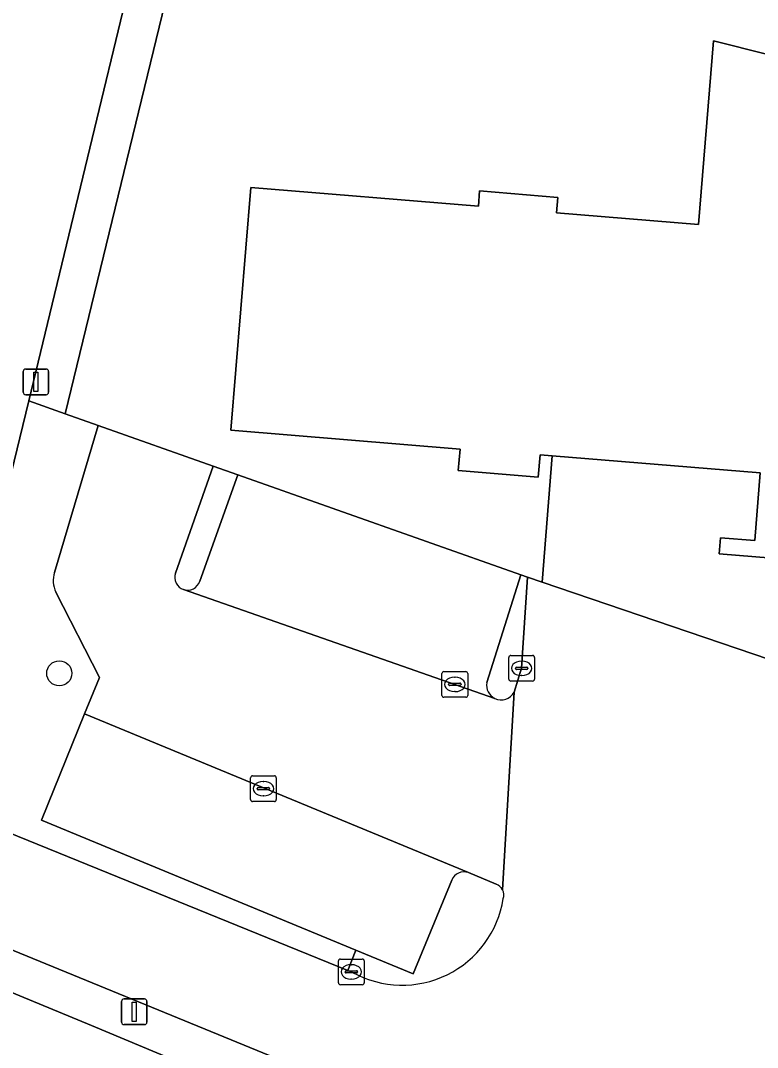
# Model space of a CAD drawing. Extents: x 162803 to 163818, y 381639 to 382475.
# Drawn here: x 163581.69 to 163610.38, y 381999.14 to 382039.13 of the extents above; entities that cross this region are included whole.
import ezdxf

# ---------------------------------------------------------------- set-up
doc = ezdxf.new("R2010")
doc.units = 0
for name, color, linetype in [('IMGEO_Boom', 7, 'Continuous'), ('IMGEO_Erf', 7, 'Continuous'), ('IMGEO_Groenvoorziening', 7, 'Continuous'), ('IMGEO_Kolk', 7, 'Continuous'), ('IMGEO_Lichtmast', 7, 'Continuous'), ('IMGEO_Pand', 7, 'Continuous'), ('IMGEO_Parkeervlak_open', 7, 'Continuous'), ('IMGEO_Rijbaan_lokaal_open', 7, 'Continuous'), ('IMGEO_Voetpad_open', 7, 'Continuous')]:
    doc.layers.add(name, color=color, linetype=linetype)

msp = doc.modelspace()

# ---------------------------------------------------------------- linework, layer by layer
at = {"layer": 'IMGEO_Boom'}
msp.add_circle((163583.198, 382013.71), 0.489, dxfattribs=at)
at = {"layer": 'IMGEO_Erf'}
for points in [[(163590.415, 382052.558), (163583.433, 382023.813), (163584.71, 382023.362), (163589.188, 382021.781), (163590.149, 382021.441), (163601.17, 382017.549), (163601.429, 382017.461), (163602.001, 382017.266), (163602.38, 382022.18), (163601.918, 382022.218), (163601.846, 382021.347), (163598.732, 382021.603), (163598.8, 382022.442), (163589.879, 382023.175), (163590.655, 382032.626), (163599.512, 382031.898), (163599.562, 382032.495), (163602.606, 382032.245), (163602.557, 382031.641), (163608.079, 382031.187), (163608.666, 382038.338), (163612.892, 382037.281)], [(163535.632, 382032.491), (163578.228, 382015.682), (163579.768, 382015.071), (163581.207, 382021.01), (163582.008, 382024.325), (163588.23, 382050.085)]]:
    msp.add_lwpolyline(points, dxfattribs=at)
at = {"layer": 'IMGEO_Groenvoorziening'}
msp.add_lwpolyline([(163605.105, 381991.356), (163584.456, 382000), (163576.451, 382003.307), (163575.074, 382000), (163574.726, 381999.168), (163574.605, 381998.877), (163598.299, 381988.562), (163579.386, 381944.696), (163582.301, 381943.442)], dxfattribs=at)
at = {"layer": 'IMGEO_Kolk'}
for p, q in [((163600.698, 382013.48), (163600.698, 382014.332)), ((163600.773, 382014.406), (163601.625, 382014.406)), ((163601.699, 382014.332), (163601.699, 382013.48)), ((163600.957, 382013.9), (163600.957, 382013.912)), ((163601.395, 382013.863), (163600.997, 382013.863)), ((163601, 382013.949), (163601.398, 382013.949)), ((163601.186, 382014.186), (163601.211, 382014.186)), ((163601.441, 382013.912), (163601.441, 382013.9)), ((163598.096, 382012.853), (163598.096, 382013.705)), ((163598.171, 382013.779), (163599.023, 382013.779)), ((163598.584, 382013.559), (163598.609, 382013.559)), ((163599.097, 382013.705), (163599.097, 382012.853)), ((163601.209, 382013.626), (163601.184, 382013.626)), ((163598.355, 382013.273), (163598.355, 382013.285)), ((163598.793, 382013.236), (163598.395, 382013.236)), ((163598.398, 382013.322), (163598.796, 382013.322)), ((163598.839, 382013.285), (163598.839, 382013.273)), ((163601.625, 382013.406), (163600.773, 382013.406)), ((163599.023, 382012.779), (163598.171, 382012.779)), ((163598.607, 382012.999), (163598.582, 382012.999)), ((163590.645, 382008.792), (163590.645, 382009.644)), ((163590.72, 382009.718), (163591.572, 382009.718)), ((163591.133, 382009.498), (163591.158, 382009.498)), ((163591.646, 382009.644), (163591.646, 382008.792)), ((163590.904, 382009.212), (163590.904, 382009.224)), ((163591.342, 382009.175), (163590.944, 382009.175)), ((163590.947, 382009.261), (163591.345, 382009.261)), ((163591.388, 382009.224), (163591.388, 382009.212)), ((163591.572, 382008.718), (163590.72, 382008.718)), ((163591.156, 382008.938), (163591.131, 382008.938)), ((163594.067, 382001.659), (163594.067, 382002.511)), ((163594.142, 382002.585), (163594.994, 382002.585)), ((163594.555, 382002.365), (163594.58, 382002.365)), ((163595.068, 382002.511), (163595.068, 382001.659)), ((163594.326, 382002.079), (163594.326, 382002.091)), ((163594.764, 382002.042), (163594.366, 382002.042)), ((163594.369, 382002.128), (163594.767, 382002.128)), ((163594.81, 382002.091), (163594.81, 382002.079)), ((163594.994, 382001.585), (163594.142, 382001.585)), ((163594.578, 382001.805), (163594.553, 382001.805))]:
    msp.add_line(p, q, dxfattribs=at)
for points in [[(163600.698, 382013.48), (163600.698, 382014.332)], [(163600.773, 382014.406), (163601.625, 382014.406)], [(163601.699, 382014.332), (163601.699, 382013.48)], [(163598.096, 382012.853), (163598.096, 382013.705)], [(163598.171, 382013.779), (163599.023, 382013.779)], [(163599.097, 382013.705), (163599.097, 382012.853)], [(163601.625, 382013.406), (163600.773, 382013.406)], [(163599.023, 382012.779), (163598.171, 382012.779)], [(163590.645, 382008.792), (163590.645, 382009.644)], [(163590.72, 382009.718), (163591.572, 382009.718)], [(163591.646, 382009.644), (163591.646, 382008.792)], [(163591.572, 382008.718), (163590.72, 382008.718)], [(163594.067, 382001.659), (163594.067, 382002.511)], [(163594.142, 382002.585), (163594.994, 382002.585)], [(163595.068, 382002.511), (163595.068, 382001.659)], [(163594.994, 382001.585), (163594.142, 382001.585)]]:
    msp.add_lwpolyline(points, dxfattribs=at)
for centre, radius, start, end in [((163600.775, 382014.33), 0.0765, 91.552, 178.448), ((163600.775, 382014.33), 0.0765, 91.552, 178.448), ((163601.623, 382014.33), 0.0765, 1.552, 88.448), ((163601.623, 382014.33), 0.0765, 1.552, 88.448), ((163600.997, 382013.909), 0.0403, 85.8775, 175.7526), ((163600.994, 382013.899), 0.0366, 178.938, 274.7102), ((163601.398, 382013.906), 0.043, 264.8664, 352.4533), ((163601.402, 382013.911), 0.0386, 1.7309, 96.639), ((163598.173, 382013.703), 0.0765, 91.552, 178.448), ((163598.173, 382013.703), 0.0765, 91.552, 178.448), ((163599.021, 382013.703), 0.0765, 1.552, 88.448), ((163599.021, 382013.703), 0.0765, 1.552, 88.448), ((163600.775, 382013.482), 0.0765, 181.552, 268.448), ((163600.775, 382013.482), 0.0765, 181.552, 268.448), ((163601.623, 382013.482), 0.0765, 271.552, 358.448), ((163601.623, 382013.482), 0.0765, 271.552, 358.448), ((163598.395, 382013.282), 0.0403, 85.8775, 175.7526), ((163598.392, 382013.272), 0.0366, 178.938, 274.7102), ((163598.796, 382013.279), 0.043, 264.8664, 352.4533), ((163598.8, 382013.284), 0.0386, 1.7309, 96.639), ((163598.173, 382012.855), 0.0765, 181.552, 268.448), ((163598.173, 382012.855), 0.0765, 181.552, 268.448), ((163599.021, 382012.855), 0.0765, 271.552, 358.448), ((163599.021, 382012.855), 0.0765, 271.552, 358.448), ((163590.722, 382009.642), 0.0765, 91.552, 178.448), ((163590.722, 382009.642), 0.0765, 91.552, 178.448), ((163591.57, 382009.642), 0.0765, 1.552, 88.448), ((163591.57, 382009.642), 0.0765, 1.552, 88.448), ((163590.944, 382009.221), 0.0403, 85.8775, 175.7526), ((163590.941, 382009.211), 0.0366, 178.938, 274.7102), ((163591.345, 382009.218), 0.043, 264.8664, 352.4533), ((163591.349, 382009.223), 0.0386, 1.7309, 96.639), ((163590.722, 382008.794), 0.0765, 181.552, 268.448), ((163590.722, 382008.794), 0.0765, 181.552, 268.448), ((163591.57, 382008.794), 0.0765, 271.552, 358.448), ((163591.57, 382008.794), 0.0765, 271.552, 358.448), ((163594.144, 382002.509), 0.0765, 91.552, 178.448), ((163594.144, 382002.509), 0.0765, 91.552, 178.448), ((163594.992, 382002.509), 0.0765, 1.552, 88.448), ((163594.992, 382002.509), 0.0765, 1.552, 88.448), ((163594.366, 382002.088), 0.0403, 85.8775, 175.7526), ((163594.363, 382002.078), 0.0366, 178.938, 274.7102), ((163594.767, 382002.085), 0.043, 264.8664, 352.4533), ((163594.771, 382002.09), 0.0386, 1.7309, 96.639), ((163594.144, 382001.661), 0.0765, 181.552, 268.448), ((163594.144, 382001.661), 0.0765, 181.552, 268.448), ((163594.992, 382001.661), 0.0765, 271.552, 358.448), ((163594.992, 382001.661), 0.0765, 271.552, 358.448)]:
    msp.add_arc(centre, radius, start, end, dxfattribs=at)
for centre, major_axis, ratio, start_param, end_param in [((163601.185, 382013.906), (-0.387, 0.002), 0.722429, 4.712389, 7.853982), ((163601.21, 382013.906), (-0.39, 0.002), 0.717154, 1.570796, 4.712389), ((163598.583, 382013.279), (-0.387, 0.002), 0.722429, 4.712389, 7.853982), ((163598.608, 382013.279), (-0.39, 0.002), 0.717154, 1.570796, 4.712389), ((163591.132, 382009.218), (-0.387, 0.002), 0.722429, 4.712389, 7.853982), ((163591.157, 382009.218), (-0.39, 0.002), 0.717154, 1.570796, 4.712389), ((163594.554, 382002.085), (-0.387, 0.002), 0.722429, 4.712389, 7.853982), ((163594.579, 382002.085), (-0.39, 0.002), 0.717154, 1.570796, 4.712389)]:
    msp.add_ellipse(centre, major_axis=major_axis, ratio=ratio, start_param=start_param, end_param=end_param, dxfattribs=at)
at = {"layer": 'IMGEO_Lichtmast'}
for p, q in [((163581.794, 382024.66), (163581.794, 382025.46)), ((163581.794, 382025.46), (163581.794, 382024.66)), ((163581.894, 382025.56), (163582.684, 382025.56)), ((163582.684, 382025.56), (163581.894, 382025.56)), ((163582.784, 382025.46), (163582.784, 382024.66)), ((163582.784, 382024.66), (163582.784, 382025.46)), ((163582.684, 382024.56), (163581.894, 382024.56)), ((163581.894, 382024.56), (163582.684, 382024.56)), ((163585.621, 382000.13), (163585.621, 382000.93)), ((163585.621, 382000.93), (163585.621, 382000.13)), ((163585.721, 382001.03), (163586.511, 382001.03)), ((163586.511, 382001.03), (163585.721, 382001.03)), ((163586.611, 382000.93), (163586.611, 382000.13)), ((163586.611, 382000.13), (163586.611, 382000.93)), ((163586.511, 382000.03), (163585.721, 382000.03)), ((163585.721, 382000.03), (163586.511, 382000.03))]:
    msp.add_line(p, q, dxfattribs=at)
for points in [[(163582.214, 382025.435), (163582.364, 382025.435), (163582.364, 382024.685), (163582.214, 382024.685), (163582.214, 382025.435)], [(163586.041, 382000.905), (163586.191, 382000.905), (163586.191, 382000.155), (163586.041, 382000.155), (163586.041, 382000.905)]]:
    msp.add_lwpolyline(points, dxfattribs=at)
for centre, start, end in [((163581.894, 382025.46), 90, 180), ((163581.894, 382025.46), 90, 180), ((163582.684, 382025.46), 0, 90), ((163582.684, 382025.46), 360, 90), ((163581.894, 382024.66), 180, 270), ((163581.894, 382024.66), 180, 270), ((163582.684, 382024.66), 270, 0), ((163582.684, 382024.66), 270, 0), ((163585.721, 382000.93), 90, 180), ((163585.721, 382000.93), 90, 180), ((163586.511, 382000.93), 0, 90), ((163586.511, 382000.93), 360, 90), ((163585.721, 382000.13), 180, 270), ((163585.721, 382000.13), 180, 270), ((163586.511, 382000.13), 270, 0), ((163586.511, 382000.13), 270, 0)]:
    msp.add_arc(centre, 0.1, start, end, dxfattribs=at)
at = {"layer": 'IMGEO_Pand'}
msp.add_lwpolyline([(163612.892, 382037.281), (163608.666, 382038.338), (163608.079, 382031.187), (163602.557, 382031.641), (163602.606, 382032.245), (163599.562, 382032.495), (163599.512, 382031.898), (163590.655, 382032.626), (163589.879, 382023.175), (163598.8, 382022.442), (163598.732, 382021.603), (163601.846, 382021.347), (163601.918, 382022.218), (163602.38, 382022.18), (163610.486, 382021.513), (163610.27, 382018.881), (163608.937, 382018.991), (163608.885, 382018.364), (163611.579, 382018.143)], dxfattribs=at)
at = {"layer": 'IMGEO_Parkeervlak_open'}
for points in [[(163599.843, 382013.347), (163601.17, 382017.549), (163590.149, 382021.441), (163588.664, 382017.302)], [(163588.031, 382016.973), (163600.152, 382012.734)], [(163599.128, 382005.948), (163584.176, 382012.138), (163582.505, 382007.992), (163594.738, 382002.928), (163596.971, 382002.004), (163598.474, 382005.654)]]:
    msp.add_lwpolyline(points, dxfattribs=at)
for centre, radius, start, end in [((163588.189, 382017.442), 0.495, 251.3413, 343.5848), ((163600.405, 382013.246), 0.571, 169.7924, 243.711), ((163598.954, 382005.462), 0.517, 70.2792, 158.1325)]:
    msp.add_arc(centre, radius, start, end, dxfattribs=at)
at = {"layer": 'IMGEO_Rijbaan_lokaal_open'}
for points in [[(163587.724, 382017.61), (163589.188, 382021.781), (163584.71, 382023.362), (163583.01, 382017.64)], [(163623.164, 382010.056), (163620.346, 382011.016), (163602.001, 382017.266), (163601.429, 382017.461), (163601.196, 382013.906), (163600.908, 382012.972), (163600.457, 382005.277)], [(163583.064, 382016.873), (163584.763, 382013.544), (163584.176, 382012.138), (163599.128, 382005.948), (163600.203, 382005.5)], [(163600.152, 382012.734), (163588.031, 382016.973)], [(163600.457, 382005.277), (163600.908, 382012.972)], [(163594.616, 382002.064), (163594.432, 382002.141), (163578.851, 382008.476), (163577.167, 382004.538), (163578.832, 382003.967), (163590.901, 381999.029), (163605.297, 381993.119), (163606.466, 381992.684)]]:
    msp.add_lwpolyline(points, dxfattribs=at)
for centre, radius, start, end in [((163584.037, 382017.327), 1.073, 163.0394, 205.015), ((163588.19, 382017.442), 0.496, 160.2302, 251.233), ((163600.406, 382013.247), 0.572, 243.652, 331.2976), ((163600.061, 382005.082), 0.441, 26.1785, 71.2583), ((163600.052, 382005.078), 0.451, 341.9795, 26.1436), ((163596.543, 382005.553), 3.986, 241.0884, 351.1394)]:
    msp.add_arc(centre, radius, start, end, dxfattribs=at)
at = {"layer": 'IMGEO_Voetpad_open'}
for points in [[(163590.415, 382052.558), (163591.146, 382055.578), (163591.524, 382057.116), (163592.715, 382061.961), (163594.542, 382069.389), (163596.129, 382075.97), (163598.231, 382084.857), (163596.61, 382085.263), (163588.112, 382050.115), (163588.23, 382050.085), (163582.008, 382024.325), (163583.433, 382023.813)], [(163590.901, 381999.029), (163578.832, 382003.967), (163577.167, 382004.538), (163576.985, 382004.588), (163576.451, 382003.307), (163584.456, 382000), (163605.105, 381991.356), (163605.297, 381993.119)]]:
    msp.add_lwpolyline(points, close=True, dxfattribs=at)
for points in [[(163583.01, 382017.64), (163584.71, 382023.362), (163583.433, 382023.813), (163582.008, 382024.325), (163581.207, 382021.01), (163579.768, 382015.071), (163578.228, 382015.682), (163576.512, 382011.391)], [(163611.579, 382018.143), (163608.885, 382018.364), (163608.937, 382018.991), (163610.27, 382018.881), (163610.486, 382021.513), (163602.38, 382022.18), (163602.001, 382017.266), (163620.346, 382011.016), (163616.191, 382015.229), (163616.74, 382016.494), (163614.965, 382017.249)], [(163588.664, 382017.302), (163590.149, 382021.441), (163589.188, 382021.781), (163587.724, 382017.61)], [(163601.429, 382017.461), (163601.17, 382017.549), (163599.843, 382013.347)], [(163600.908, 382012.972), (163601.196, 382013.906), (163601.429, 382017.461)], [(163584.763, 382013.544), (163583.064, 382016.873)], [(163577.675, 382008.95), (163578.851, 382008.476), (163594.432, 382002.141), (163594.738, 382002.928), (163582.505, 382007.992), (163584.176, 382012.138), (163584.763, 382013.544)], [(163600.203, 382005.5), (163599.128, 382005.948)], [(163598.474, 382005.654), (163596.971, 382002.004), (163594.738, 382002.928), (163594.432, 382002.141), (163594.616, 382002.064)]]:
    msp.add_lwpolyline(points, dxfattribs=at)
for centre, radius, start, end in [((163584.037, 382017.327), 1.073, 163.0394, 205.015), ((163588.19, 382017.442), 0.496, 160.2302, 251.233), ((163588.189, 382017.442), 0.495, 251.3413, 343.5848), ((163600.405, 382013.246), 0.571, 169.7924, 243.711), ((163600.406, 382013.247), 0.572, 243.652, 331.2976), ((163598.954, 382005.462), 0.517, 70.2792, 158.1325), ((163600.061, 382005.082), 0.441, 26.1785, 71.2583), ((163600.052, 382005.078), 0.451, 341.9795, 26.1436), ((163596.543, 382005.553), 3.986, 241.0884, 351.1394)]:
    msp.add_arc(centre, radius, start, end, dxfattribs=at)

doc.saveas('drawing.dxf')
